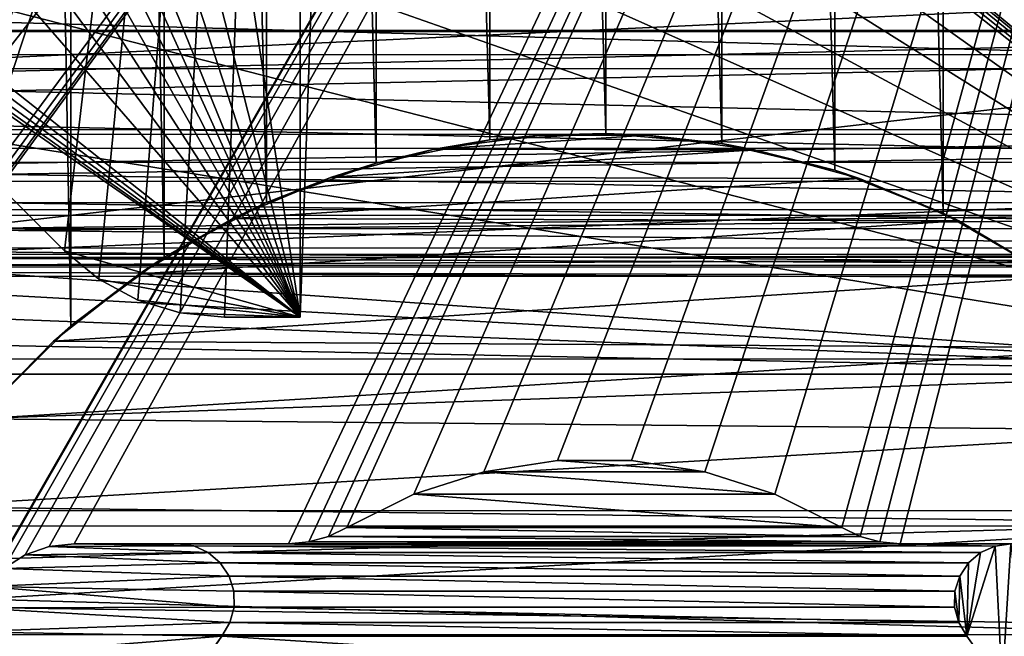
# Model space of a CAD drawing. Header units: metres. Extents: x -205 to 205, y -104 to 104.
# Tile 319 of 656: x -61.08 to -52.38, y -22.29 to -16.84. Entities that reach past the tile are written whole.
import ezdxf

# ---------------------------------------------------------------- set-up
doc = ezdxf.new("R2010")
doc.units = ezdxf.units.M
doc.layers.add('solid_01_2-CONSUMER_EHM_BOX_SW0001', color=7, linetype='CONTINUOUS')

msp = doc.modelspace()

# ---------------------------------------------------------------- linework, layer by layer
at = {"layer": 'solid_01_2-CONSUMER_EHM_BOX_SW0001'}
for points in [[(-200.010849, -74.958488), (-200.010773, 75.041512), (-0.010778, 75.04142)], [(-0.010849, -74.95858), (-200.010849, -74.958488), (-0.010778, 75.04142)], [(-43.000031, 37.541439, 75), (-62.041512, -19.42688, 75), (-62.692566, -21.952003, 75)], [(-43.000031, 37.541439, 75), (-62.692566, -21.952003, 75), (-43.000065, -37.458561, 75)], [(-43.000031, 37.541439, 75), (-61.647285, -16.835539, 75), (-62.041512, -19.42688, 75)], [(-61.36377, -20.264397, 1.5), (-60.631634, -19.542505, 1.5), (-61.348083, 20.32946, 1.5)], [(-60.631634, -19.542505, 1.5), (-60.611584, 19.608427, 1.5), (-61.348083, 20.32946, 1.5)], [(-60.631634, -19.542505, 1.5), (-59.806103, -18.935724, 1.5), (-60.611584, 19.608427, 1.5)], [(-59.806103, -18.935724, 1.5), (-59.78257, 19.003864, 1.5), (-60.611584, 19.608427, 1.5)], [(-52.025734, -19.059969, 1.5), (-52.013256, 19.151211, 1.5), (-52.899673, 18.637552, 1.5)], [(-59.806103, -18.935724, 1.5), (-58.900024, -18.451956, 1.5), (-59.78257, 19.003864, 1.5)], [(-58.900024, -18.451956, 1.5), (-58.874176, 18.523409, 1.5), (-59.78257, 19.003864, 1.5)], [(-52.917381, -18.546066, 1.5), (-52.899673, 18.637552, 1.5), (-53.854198, 18.256578, 1.5)], [(-52.917381, -18.546066, 1.5), (-52.025734, -19.059969, 1.5), (-52.899673, 18.637552, 1.5)], [(-58.900024, -18.451956, 1.5), (-57.931221, -18.103493, 1.5), (-58.874176, 18.523409, 1.5)], [(-57.931221, -18.103493, 1.5), (-57.904961, 18.179012, 1.5), (-58.874176, 18.523409, 1.5)], [(-53.876225, -18.166771, 1.5), (-53.854198, 18.256578, 1.5), (-54.850075, 18.017818, 1.5)], [(-53.876225, -18.166771, 1.5), (-52.917381, -18.546066, 1.5), (-53.854198, 18.256578, 1.5)], [(-57.931221, -18.103493, 1.5), (-56.92667, -17.898663, 1.5), (-57.904961, 18.179012, 1.5)], [(-56.92667, -17.898663, 1.5), (-56.900063, 17.978228, 1.5), (-57.904961, 18.179012, 1.5)], [(-56.92667, -17.898663, 1.5), (-55.899288, -17.840178, 1.5), (-56.900063, 17.978228, 1.5)], [(-55.899288, -17.840178, 1.5), (-55.872414, 17.923569, 1.5), (-56.900063, 17.978228, 1.5)], [(-54.875221, -17.930822, 1.5), (-54.850075, 18.017818, 1.5), (-55.872414, 17.923569, 1.5)], [(-54.875221, -17.930822, 1.5), (-53.876225, -18.166771, 1.5), (-54.850075, 18.017818, 1.5)], [(-55.899288, -17.840178, 1.5), (-54.875221, -17.930822, 1.5), (-55.872414, 17.923569, 1.5)], [(-61.502621, -22.033875, 63.099998), (-61.51395, -14.217742, 63.099998), (-47.099728, 3.032924, 63.099998)], [(-61.383518, -21.844326, 63.099998), (-61.502621, -22.033875, 63.099998), (-47.099728, 3.032924, 63.099998)], [(-61.225014, -21.685841, 63.099998), (-61.383518, -21.844326, 63.099998), (-47.099728, 3.032924, 63.099998)], [(-61.035446, -21.566769, 63.099998), (-61.225014, -21.685841, 63.099998), (-47.099728, 3.032924, 63.099998)], [(-60.82423, -21.492868, 63.099998), (-61.035446, -21.566769, 63.099998), (-47.099728, 3.032924, 63.099998)], [(-60.601593, -21.467787, 63.099998), (-60.82423, -21.492868, 63.099998), (-47.099728, 3.032924, 63.099998)], [(-58.705757, -21.467922, 63.099998), (-60.601593, -21.467787, 63.099998), (-47.099728, 3.032924, 63.099998)], [(-58.526367, -21.451712, 63.099998), (-58.705757, -21.467922, 63.099998), (-47.099728, 3.032924, 63.099998)], [(-58.352791, -21.403585, 63.099998), (-58.526367, -21.451712, 63.099998), (-47.099728, 3.032924, 63.099998)], [(-58.190666, -21.325102, 63.099998), (-58.352791, -21.403585, 63.099998), (-47.099728, 3.032924, 63.099998)], [(-57.598923, -21.030064, 63.099998), (-58.190666, -21.325102, 63.099998), (-47.099728, 3.032924, 63.099998)], [(-56.979477, -20.832218, 63.099998), (-57.598923, -21.030064, 63.099998), (-47.099728, 3.032924, 63.099998)], [(-56.32848, -20.731041, 63.099998), (-56.979477, -20.832218, 63.099998), (-47.099728, 3.032924, 63.099998)], [(-55.674599, -20.731089, 63.099998), (-56.32848, -20.731041, 63.099998), (-47.099728, 3.032924, 63.099998)], [(-55.023617, -20.832359, 63.099998), (-55.674599, -20.731089, 63.099998), (-47.099728, 3.032924, 63.099998)], [(-54.404202, -21.030293, 63.099998), (-55.023617, -20.832359, 63.099998), (-47.099728, 3.032924, 63.099998)], [(-53.812496, -21.325417, 63.099998), (-54.404202, -21.030293, 63.099998), (-47.099728, 3.032924, 63.099998)], [(-53.650383, -21.403923, 63.099998), (-53.812496, -21.325417, 63.099998), (-47.099728, 3.032924, 63.099998)], [(-53.476818, -21.452074, 63.099998), (-53.650383, -21.403923, 63.099998), (-47.099728, 3.032924, 63.099998)], [(-53.297428, -21.468311, 63.099998), (-53.476818, -21.452074, 63.099998), (-47.099728, 3.032924, 63.099998)], [(-48.101593, -21.468683, 63.099998), (-53.297428, -21.468311, 63.099998), (-47.099728, 3.032924, 63.099998)], [(-52.747406, -0.931569, 69.800003), (-52.746189, -0.966469, 68.300003), (-52.102146, -19.466537, 68.300003)], [(-52.747406, -0.931569, 69.800003), (-52.102146, -19.466537, 68.300003), (-52.102146, -19.466537, 69.800003)], [(-52.100155, -0.966538, 69.800003), (-52.747406, -0.931569, 69.800003), (-52.102146, -19.466537, 69.800003)], [(-63.508884, -16.058205, 71.699997), (-60.687866, -18.879829, 71.699997), (-58.600155, -0.965839, 71.699997)], [(-62.266602, -19.6961, 66.099998), (-48.601486, -19.968649, 66.099998), (-48.600121, -0.968648, 66.099998)], [(-62.11388, -19.447088, 66.099998), (-62.266602, -19.6961, 66.099998), (-48.600121, -0.968648, 66.099998)], [(-62.016598, -19.225304, 66.099998), (-62.11388, -19.447088, 66.099998), (-48.600121, -0.968648, 66.099998)], [(-62.016598, -19.225304, 66.099998), (-48.600121, -0.968648, 66.099998), (-61.964027, -19.032625, 66.099998)], [(-61.964027, -19.032625, 66.099998), (-48.600121, -0.968648, 66.099998), (-61.767502, -17.838045, 66.099998)], [(-61.767502, -17.838045, 66.099998), (-48.600121, -0.968648, 66.099998), (-61.626801, -16.635656, 66.099998)], [(-61.600658, -8.467714, 72), (-61.600121, -0.967714, 72), (-48.601486, -19.968649, 72)], [(-61.600121, -0.967714, 72), (-48.600121, -0.968648, 72), (-48.601486, -19.968649, 72)], [(-61.400963, -8.487901, 66.400002), (-61.400154, -0.965539, 66.400002), (-58.602146, -19.465839, 66.400002)], [(-61.400154, -0.965539, 66.400002), (-58.600155, -0.965839, 66.400002), (-58.602146, -19.465839, 66.400002)], [(-60.687866, -18.879829, 71.699997), (-60.38475, -19.128635, 71.699997), (-58.600155, -0.965839, 71.699997)], [(-60.38475, -19.128635, 71.699997), (-60.039066, -19.313437, 71.699997), (-58.600155, -0.965839, 71.699997)], [(-60.039066, -19.313437, 71.699997), (-59.663979, -19.42728, 71.699997), (-58.600155, -0.965839, 71.699997)], [(-59.663979, -19.42728, 71.699997), (-59.273716, -19.465767, 71.699997), (-58.600155, -0.965839, 71.699997)], [(-59.273716, -19.465767, 71.699997), (-58.602146, -19.465839, 71.699997), (-58.600155, -0.965839, 71.699997)], [(-58.602146, -19.465839, 68.300003), (-58.600155, -0.965839, 68.300003), (-57.954121, -0.965909, 68.300003)], [(-58.602146, -19.465839, 69.800003), (-57.954121, -0.965909, 69.800003), (-58.600155, -0.965839, 69.800003)], [(-58.600155, -0.965839, 66.400002), (-58.600155, -0.965839, 68.300003), (-58.602146, -19.465839, 68.300003)], [(-58.602146, -19.465839, 66.400002), (-58.600155, -0.965839, 66.400002), (-58.602146, -19.465839, 68.300003)], [(-58.602146, -19.465839, 71.699997), (-58.602146, -19.465839, 69.800003), (-58.600155, -0.965839, 69.800003)], [(-58.600155, -0.965839, 71.699997), (-58.602146, -19.465839, 71.699997), (-58.600155, -0.965839, 69.800003)], [(-58.602146, -19.465839, 69.800003), (-57.954121, -0.965909, 68.300003), (-57.954121, -0.965909, 69.800003)], [(-58.602146, -19.465839, 69.800003), (-58.602146, -19.465839, 68.300003), (-57.954121, -0.965909, 68.300003)], [(-52.100155, -0.966538, 68.300003), (-52.102146, -19.466537, 68.300003), (-52.746189, -0.966469, 68.300003)], [(-48.601486, -19.968649, 72), (-62.265823, -8.739235, 72), (-62.485283, -8.46765, 72)], [(-61.600658, -8.467714, 72), (-48.601486, -19.968649, 72), (-62.485283, -8.46765, 72)], [(-61.969093, -9.147712, 66.400002), (-61.400963, -8.487901, 66.400002), (-58.602146, -19.465839, 66.400002)], [(-48.601486, -19.968649, 72), (-62.113129, -8.988259, 72), (-62.265823, -8.739235, 72)], [(-48.601486, -19.968649, 72), (-62.015858, -9.210055, 72), (-62.113129, -8.988259, 72)], [(-61.969093, -9.147712, 66.400002), (-58.602146, -19.465839, 66.400002), (-62.483761, -9.917044, 66.400002)], [(-48.601486, -19.968649, 72), (-61.963333, -9.402755, 72), (-62.015858, -9.210055, 72)], [(-48.601486, -19.968649, 72), (-61.766979, -10.597362, 72), (-61.963333, -9.402755, 72)], [(-62.483761, -9.917044, 66.400002), (-58.602146, -19.465839, 66.400002), (-62.727322, -10.36017, 66.400002)], [(-62.727322, -10.36017, 66.400002), (-58.602146, -19.465839, 66.400002), (-62.962978, -10.853501, 66.400002)], [(-48.601486, -19.968649, 72), (-61.626453, -11.799767, 72), (-61.766979, -10.597362, 72)], [(-62.962978, -10.853501, 66.400002), (-58.602146, -19.465839, 66.400002), (-63.18972, -11.404628, 66.400002)], [(-63.18972, -11.404628, 66.400002), (-58.602146, -19.465839, 66.400002), (-63.405987, -12.021456, 66.400002)], [(-48.601486, -19.968649, 72), (-61.542049, -13.00741, 72), (-61.626453, -11.799767, 72)], [(-63.405987, -12.021456, 66.400002), (-58.602146, -19.465839, 66.400002), (-63.610451, -12.713287, 66.400002)], [(-63.610451, -12.713287, 66.400002), (-58.602146, -19.465839, 66.400002), (-63.801502, -13.487643, 66.400002)], [(-48.601486, -19.968649, 72), (-61.51395, -14.217721, 72), (-61.542049, -13.00741, 72)], [(-63.801701, -15.351067, 66.400002), (-63.801502, -13.487643, 66.400002), (-58.602146, -19.465839, 66.400002)], [(-48.601486, -19.968649, 72), (-61.542221, -15.428027, 72), (-61.51395, -14.217721, 72)], [(-63.78249, -15.546234, 66.400002), (-63.801701, -15.351067, 66.400002), (-58.602146, -19.465839, 66.400002)], [(-48.601486, -19.968649, 72), (-61.626801, -16.635658, 72), (-61.542221, -15.428027, 72)], [(-63.725613, -15.733755, 66.400002), (-63.78249, -15.546234, 66.400002), (-58.602146, -19.465839, 66.400002)], [(-63.63327, -15.906589, 66.400002), (-63.725613, -15.733755, 66.400002), (-58.602146, -19.465839, 66.400002)], [(-46.502598, -16.930592, 13.29346), (-84.502602, -16.925159, 13.293474), (-84.502441, -15.821505, 11.354096)], [(-46.502441, -15.826937, 11.354085), (-46.502598, -16.930592, 13.29346), (-84.502441, -15.821505, 11.354096)], [(-63.508884, -16.058205, 66.400002), (-63.63327, -15.906589, 66.400002), (-58.602146, -19.465839, 66.400002)], [(-46.50248, -16.090988, 32.527206), (-84.50248, -16.085531, 32.527237), (-84.502632, -17.140503, 30.560871)], [(-46.502632, -17.145954, 30.560848), (-46.50248, -16.090988, 32.527206), (-84.502632, -17.140503, 30.560871)], [(-60.687866, -18.879829, 66.400002), (-63.508884, -16.058205, 66.400002), (-58.602146, -19.465839, 66.400002)], [(-60.687866, -18.879829, 71.699997), (-63.508884, -16.058205, 66.400002), (-60.687866, -18.879829, 66.400002)], [(-63.508884, -16.058205, 71.699997), (-63.508884, -16.058205, 66.400002), (-60.687866, -18.879829, 71.699997)], [(-46.502647, -17.270412, 30.530209), (-84.502647, -17.264973, 30.530209), (-84.502495, -16.20669, 32.520519)], [(-46.502647, -17.270412, 30.530209), (-84.502495, -16.20669, 32.520519), (-46.502499, -16.21213, 32.520519)], [(-46.502537, -16.479105, 39.992821), (-84.502533, -16.473665, 39.992821), (-84.502792, -18.259661, 38.060158)], [(-46.502537, -16.479105, 39.992821), (-84.502792, -18.259661, 38.060158), (-46.502792, -18.265099, 38.060158)], [(-48.601486, -19.968649, 72), (-61.767498, -17.838043, 72), (-61.626801, -16.635658, 72)], [(-46.502602, -16.943045, 13.0955), (-84.503227, -21.306595, 10.87696), (-84.502602, -16.937605, 13.0955)], [(-46.503227, -21.312035, 10.87696), (-84.503227, -21.306595, 10.87696), (-46.502602, -16.943045, 13.0955)], [(-46.502602, -16.943045, 13.0955), (-84.502602, -16.937605, 13.0955), (-84.502731, -17.843412, 15.159945)], [(-46.502602, -16.943045, 13.0955), (-84.502731, -17.843412, 15.159945), (-46.502731, -17.848852, 15.159945)], [(-46.502724, -17.81031, 15.344557), (-84.502724, -17.804878, 15.344578), (-84.502602, -16.925159, 13.293474)], [(-46.502598, -16.930592, 13.29346), (-46.502724, -17.81031, 15.344557), (-84.502602, -16.925159, 13.293474)], [(-46.502632, -17.145954, 30.560848), (-84.502632, -17.140503, 30.560871), (-84.502747, -17.968704, 28.48876)], [(-46.50275, -17.974154, 28.488735), (-46.502632, -17.145954, 30.560848), (-84.502747, -17.968704, 28.48876)], [(-46.502766, -18.097933, 28.433659), (-84.502769, -18.092493, 28.433659), (-84.502647, -17.264973, 30.530209)], [(-46.502766, -18.097933, 28.433659), (-84.502647, -17.264973, 30.530209), (-46.502647, -17.270412, 30.530209)], [(-46.502731, -17.848852, 15.159945), (-84.502731, -17.843412, 15.159945), (-84.502823, -18.511051, 17.312933)], [(-46.502731, -17.848852, 15.159945), (-84.502823, -18.511051, 17.312933), (-46.502827, -18.516491, 17.312933)], [(-46.502819, -18.45483, 17.481266), (-84.502815, -18.449394, 17.481281), (-84.502724, -17.804878, 15.344578)], [(-46.502724, -17.81031, 15.344557), (-46.502819, -18.45483, 17.481266), (-84.502724, -17.804878, 15.344578)], [(-48.601486, -19.968649, 72), (-61.964024, -19.032621, 72), (-61.767498, -17.838043, 72)], [(-56.483089, -17.854965, 1.571667), (-55.899288, -17.840178, 1.5), (-56.92667, -17.898663, 1.5)], [(-56.483089, -17.854965, 1.571667), (-55.536579, -17.855206, 1.571667), (-55.899288, -17.840178, 1.5)], [(-55.536579, -17.855206, 1.571667), (-54.875221, -17.930822, 1.5), (-55.899288, -17.840178, 1.5)], [(-57.417362, -17.979498, 1.571667), (-56.92667, -17.898663, 1.5), (-57.931221, -18.103493, 1.5)], [(-57.417362, -17.979498, 1.571667), (-56.483089, -17.854965, 1.571667), (-56.92667, -17.898663, 1.5)], [(-57.417362, -17.979498, 1.571667), (-55.536579, -17.855206, 1.571667), (-56.483089, -17.854965, 1.571667)], [(-57.417362, -17.979498, 1.571667), (-54.585686, -17.98509, 1.571667), (-55.536579, -17.855206, 1.571667)], [(-55.536579, -17.855206, 1.571667), (-54.585686, -17.98509, 1.571667), (-54.875221, -17.930822, 1.5)], [(-54.585686, -17.98509, 1.571667), (-53.876225, -18.166771, 1.5), (-54.875221, -17.930822, 1.5)], [(-46.50275, -17.974154, 28.488735), (-84.502747, -17.968704, 28.48876), (-84.502831, -18.55974, 26.3368)], [(-46.502834, -18.565186, 26.336777), (-46.50275, -17.974154, 28.488735), (-84.502831, -18.55974, 26.3368)], [(-58.326939, -18.22657, 1.571667), (-57.417362, -17.979498, 1.571667), (-57.931221, -18.103493, 1.5)], [(-58.326939, -18.22657, 1.571667), (-54.585686, -17.98509, 1.571667), (-57.417362, -17.979498, 1.571667)], [(-58.326939, -18.22657, 1.571667), (-53.656578, -18.239468, 1.571667), (-54.585686, -17.98509, 1.571667)], [(-54.585686, -17.98509, 1.571667), (-53.656578, -18.239468, 1.571667), (-53.876225, -18.166771, 1.5)], [(-46.50285, -18.68434, 26.257097), (-84.502853, -18.6789, 26.257095), (-84.502769, -18.092493, 28.433659)], [(-46.50285, -18.68434, 26.257097), (-84.502769, -18.092493, 28.433659), (-46.502766, -18.097933, 28.433659)], [(-58.326939, -18.22657, 1.571667), (-57.931221, -18.103493, 1.5), (-58.900024, -18.451956, 1.5)], [(-53.656578, -18.239468, 1.571667), (-52.917381, -18.546066, 1.5), (-53.876225, -18.166771, 1.5)], [(-46.502792, -18.265099, 38.060158), (-84.502792, -18.259661, 38.060158), (-84.503014, -19.831629, 35.949921)], [(-46.502792, -18.265099, 38.060158), (-84.503014, -19.831629, 35.949921), (-46.503017, -19.837069, 35.949921)], [(-59.199467, -18.593412, 1.571667), (-58.326939, -18.22657, 1.571667), (-58.900024, -18.451956, 1.5)], [(-59.199467, -18.593412, 1.571667), (-53.656578, -18.239468, 1.571667), (-58.326939, -18.22657, 1.571667)], [(-59.199467, -18.593412, 1.571667), (-52.777298, -18.614542, 1.571667), (-53.656578, -18.239468, 1.571667)], [(-53.656578, -18.239468, 1.571667), (-52.777298, -18.614542, 1.571667), (-52.917381, -18.546066, 1.5)], [(-46.502876, -18.855989, 19.676331), (-84.502876, -18.850552, 19.676346), (-84.502815, -18.449394, 17.481281)], [(-46.502819, -18.45483, 17.481266), (-46.502876, -18.855989, 19.676331), (-84.502815, -18.449394, 17.481281)], [(-59.199467, -18.593412, 1.571667), (-58.900024, -18.451956, 1.5), (-59.806103, -18.935724, 1.5)], [(-46.502827, -18.516491, 17.312933), (-84.502823, -18.511051, 17.312933), (-84.502884, -18.932177, 19.527353)], [(-46.502827, -18.516491, 17.312933), (-84.502884, -18.932177, 19.527353), (-46.502888, -18.937616, 19.527353)], [(-52.777298, -18.614542, 1.571667), (-52.025734, -19.059969, 1.5), (-52.917381, -18.546066, 1.5)], [(-46.502834, -18.565186, 26.336777), (-84.502831, -18.55974, 26.3368), (-84.502884, -18.906115, 24.13203)], [(-46.502884, -18.911556, 24.132002), (-46.502834, -18.565186, 26.336777), (-84.502884, -18.906115, 24.13203)], [(-60.025822, -19.081476, 1.571667), (-59.199467, -18.593412, 1.571667), (-59.806103, -18.935724, 1.5)], [(-60.025822, -19.081476, 1.571667), (-52.777298, -18.614542, 1.571667), (-59.199467, -18.593412, 1.571667)], [(-60.025822, -19.081476, 1.571667), (-51.950073, -19.111132, 1.571667), (-52.777298, -18.614542, 1.571667)], [(-52.777298, -18.614542, 1.571667), (-51.950073, -19.111132, 1.571667), (-52.025734, -19.059969, 1.5)], [(-46.502899, -19.022137, 24.028015), (-84.502899, -19.016697, 24.028013), (-84.502853, -18.6789, 26.257095)], [(-46.502899, -19.022137, 24.028015), (-84.502853, -18.6789, 26.257095), (-46.50285, -18.68434, 26.257097)], [(-46.502895, -19.008875, 21.90246), (-84.502899, -19.003435, 21.902477), (-84.502876, -18.850552, 19.676346)], [(-46.502876, -18.855989, 19.676331), (-46.502895, -19.008875, 21.90246), (-84.502876, -18.850552, 19.676346)], [(-60.38475, -19.128635, 66.400002), (-60.687866, -18.879829, 66.400002), (-58.602146, -19.465839, 66.400002)], [(-60.687866, -18.879829, 71.699997), (-60.687866, -18.879829, 66.400002), (-60.38475, -19.128635, 66.400002)], [(-60.687866, -18.879829, 71.699997), (-60.38475, -19.128635, 66.400002), (-60.38475, -19.128635, 71.699997)], [(-46.502888, -18.937616, 19.527353), (-84.502884, -18.932177, 19.527353), (-84.502914, -19.101465, 21.775286)], [(-46.502888, -18.937616, 19.527353), (-84.502914, -19.101465, 21.775286), (-46.502911, -19.106905, 21.775286)], [(-46.502884, -18.911556, 24.132002), (-84.502884, -18.906115, 24.13203), (-84.502899, -19.003435, 21.902477)], [(-46.502895, -19.008875, 21.90246), (-46.502884, -18.911556, 24.132002), (-84.502899, -19.003435, 21.902477)], [(-60.025822, -19.081476, 1.571667), (-59.806103, -18.935724, 1.5), (-60.631634, -19.542505, 1.5)], [(-46.502911, -19.106905, 21.775286), (-84.502914, -19.101465, 21.775286), (-84.502899, -19.016697, 24.028013)], [(-46.502911, -19.106905, 21.775286), (-84.502899, -19.016697, 24.028013), (-46.502899, -19.022137, 24.028015)], [(-48.601486, -19.968649, 72), (-62.016582, -19.225334, 72), (-61.964024, -19.032621, 72)], [(-60.783871, -19.675879, 1.571667), (-60.025822, -19.081476, 1.571667), (-60.631634, -19.542505, 1.5)], [(-60.783871, -19.675879, 1.571667), (-51.950073, -19.111132, 1.571667), (-60.025822, -19.081476, 1.571667)], [(-60.783871, -19.675879, 1.571667), (-51.176598, -19.735468, 1.571667), (-51.950073, -19.111132, 1.571667)], [(-60.039066, -19.313437, 66.400002), (-60.38475, -19.128635, 66.400002), (-58.602146, -19.465839, 66.400002)], [(-60.38475, -19.128635, 71.699997), (-60.38475, -19.128635, 66.400002), (-60.039066, -19.313437, 66.400002)], [(-60.38475, -19.128635, 71.699997), (-60.039066, -19.313437, 66.400002), (-60.039066, -19.313437, 71.699997)], [(-48.601486, -19.968649, 72), (-62.113899, -19.44713, 72), (-62.016582, -19.225334, 72)], [(-59.663979, -19.42728, 66.400002), (-60.039066, -19.313437, 66.400002), (-58.602146, -19.465839, 66.400002)], [(-60.039066, -19.313437, 71.699997), (-60.039066, -19.313437, 66.400002), (-59.663979, -19.42728, 66.400002)], [(-60.039066, -19.313437, 71.699997), (-59.663979, -19.42728, 66.400002), (-59.663979, -19.42728, 71.699997)], [(-48.601486, -19.968649, 72), (-62.266632, -19.696127, 72), (-62.113899, -19.44713, 72)], [(-59.273716, -19.465767, 66.400002), (-59.663979, -19.42728, 66.400002), (-58.602146, -19.465839, 66.400002)], [(-59.663979, -19.42728, 71.699997), (-59.663979, -19.42728, 66.400002), (-59.273716, -19.465767, 66.400002)], [(-59.663979, -19.42728, 71.699997), (-59.273716, -19.465767, 66.400002), (-59.273716, -19.465767, 71.699997)], [(-59.273716, -19.465767, 66.400002), (-58.602146, -19.465839, 66.400002), (-58.602146, -19.465839, 68.300003)], [(-59.273716, -19.465767, 66.400002), (-58.602146, -19.465839, 68.300003), (-58.602146, -19.465839, 69.800003)], [(-59.273716, -19.465767, 66.400002), (-58.602146, -19.465839, 69.800003), (-58.602146, -19.465839, 71.699997)], [(-59.273716, -19.465767, 71.699997), (-59.273716, -19.465767, 66.400002), (-58.602146, -19.465839, 71.699997)], [(-60.783871, -19.675879, 1.571667), (-60.631634, -19.542505, 1.5), (-61.36377, -20.264397, 1.5)], [(-61.44923, -20.362255, 1.571667), (-60.783871, -19.675879, 1.571667), (-61.36377, -20.264397, 1.5)], [(-61.44923, -20.362255, 1.571667), (-51.176598, -19.735468, 1.571667), (-60.783871, -19.675879, 1.571667)], [(-62.266602, -19.6961, 66.099998), (-62.486111, -19.967651, 66.099998), (-48.601486, -19.968649, 66.099998)], [(-48.601486, -19.968649, 72), (-62.486107, -19.967651, 72), (-62.266632, -19.696127, 72)], [(-61.44923, -20.362255, 1.571667), (-50.486515, -20.467518, 1.571667), (-51.176598, -19.735468, 1.571667)], [(-46.503017, -19.837069, 35.949921), (-84.503014, -19.831629, 35.949921), (-84.503204, -21.1721, 33.685604)], [(-46.503017, -19.837069, 35.949921), (-84.503204, -21.1721, 33.685604), (-46.503208, -21.177538, 33.685608)], [(-62.486111, -19.967651, 66.099998), (-48.601486, -19.968649, 72), (-48.601486, -19.968649, 66.099998)], [(-62.486111, -19.967651, 66.099998), (-62.423801, -19.967655, 66.324867), (-48.601486, -19.968649, 72)], [(-62.423809, -19.967655, 71.775131), (-62.486107, -19.967651, 72), (-48.601486, -19.968649, 72)], [(-62.405849, -19.967657, 71.589394), (-62.423809, -19.967655, 71.775131), (-48.601486, -19.968649, 72)], [(-62.423801, -19.967655, 66.324867), (-62.405849, -19.967657, 66.510612), (-48.601486, -19.968649, 72)], [(-62.405849, -19.967657, 71.589394), (-48.601486, -19.968649, 72), (-62.405849, -19.967657, 66.510612)], [(-62.019527, -21.140499, 1.571667), (-50.486515, -20.467518, 1.571667), (-61.44923, -20.362255, 1.571667)], [(-62.019527, -21.140499, 1.571667), (-49.913807, -21.287085, 1.571667), (-50.486515, -20.467518, 1.571667)], [(-56.979477, -20.832218, 67), (-56.32848, -20.731041, 67), (-55.023617, -20.832359, 67)], [(-56.32848, -20.731041, 63.099998), (-56.32848, -20.731041, 67), (-56.979477, -20.832218, 67)], [(-56.32848, -20.731041, 63.099998), (-56.979477, -20.832218, 67), (-56.979477, -20.832218, 63.099998)], [(-56.32848, -20.731041, 67), (-55.674599, -20.731089, 67), (-55.023617, -20.832359, 67)], [(-55.674599, -20.731089, 63.099998), (-55.674599, -20.731089, 67), (-56.32848, -20.731041, 67)], [(-55.674599, -20.731089, 63.099998), (-56.32848, -20.731041, 67), (-56.32848, -20.731041, 63.099998)], [(-55.023617, -20.832359, 63.099998), (-55.023617, -20.832359, 67), (-55.674599, -20.731089, 67)], [(-55.023617, -20.832359, 63.099998), (-55.674599, -20.731089, 67), (-55.674599, -20.731089, 63.099998)], [(-57.598923, -21.030064, 67), (-56.979477, -20.832218, 67), (-54.404202, -21.030293, 67)], [(-56.979477, -20.832218, 63.099998), (-56.979477, -20.832218, 67), (-57.598923, -21.030064, 67)], [(-56.979477, -20.832218, 63.099998), (-57.598923, -21.030064, 67), (-57.598923, -21.030064, 63.099998)], [(-56.979477, -20.832218, 67), (-55.023617, -20.832359, 67), (-54.404202, -21.030293, 67)], [(-54.404202, -21.030293, 63.099998), (-54.404202, -21.030293, 67), (-55.023617, -20.832359, 67)], [(-54.404202, -21.030293, 63.099998), (-55.023617, -20.832359, 67), (-55.023617, -20.832359, 63.099998)], [(-58.190666, -21.325102, 67), (-57.598923, -21.030064, 67), (-53.812496, -21.325417, 67)], [(-57.598923, -21.030064, 63.099998), (-57.598923, -21.030064, 67), (-58.190666, -21.325102, 67)], [(-57.598923, -21.030064, 63.099998), (-58.190666, -21.325102, 67), (-58.190666, -21.325102, 63.099998)], [(-57.598923, -21.030064, 67), (-54.404202, -21.030293, 67), (-53.812496, -21.325417, 67)], [(-53.812496, -21.325417, 63.099998), (-53.812496, -21.325417, 67), (-54.404202, -21.030293, 67)], [(-53.812496, -21.325417, 63.099998), (-54.404202, -21.030293, 67), (-54.404202, -21.030293, 63.099998)], [(-62.490791, -22.015696, 1.571667), (-49.913807, -21.287085, 1.571667), (-62.019527, -21.140499, 1.571667)], [(-46.503208, -21.177538, 33.685608), (-84.503204, -21.1721, 33.685604), (-84.503365, -22.26609, 31.292589)], [(-46.503208, -21.177538, 33.685608), (-84.503365, -22.26609, 31.292589), (-46.503365, -22.27153, 31.292591)], [(-46.50338, -22.377836, 13.282969), (-84.50338, -22.372396, 13.28297), (-84.503227, -21.306595, 10.87696)], [(-46.50338, -22.377836, 13.282969), (-84.503227, -21.306595, 10.87696), (-46.503227, -21.312035, 10.87696)], [(-62.490791, -22.015696, 1.571667), (-49.447151, -22.200897, 1.571667), (-49.913807, -21.287085, 1.571667)], [(-53.650383, -21.403923, 67), (-58.352791, -21.403585, 67), (-58.190666, -21.325102, 67)], [(-58.190666, -21.325102, 63.099998), (-58.190666, -21.325102, 67), (-58.352791, -21.403585, 67)], [(-58.190666, -21.325102, 63.099998), (-58.352791, -21.403585, 67), (-58.352791, -21.403585, 63.099998)], [(-53.650383, -21.403923, 67), (-58.190666, -21.325102, 67), (-53.812496, -21.325417, 67)], [(-53.650383, -21.403923, 63.099998), (-53.650383, -21.403923, 67), (-53.812496, -21.325417, 67)], [(-53.650383, -21.403923, 63.099998), (-53.812496, -21.325417, 67), (-53.812496, -21.325417, 63.099998)], [(-53.476818, -21.452074, 67), (-58.526367, -21.451712, 67), (-58.352791, -21.403585, 67)], [(-58.352791, -21.403585, 63.099998), (-58.352791, -21.403585, 67), (-58.526367, -21.451712, 67)], [(-58.352791, -21.403585, 63.099998), (-58.526367, -21.451712, 67), (-58.526367, -21.451712, 63.099998)], [(-53.650383, -21.403923, 67), (-53.476818, -21.452074, 67), (-58.352791, -21.403585, 67)], [(-53.476818, -21.452074, 63.099998), (-53.476818, -21.452074, 67), (-53.650383, -21.403923, 67)], [(-53.476818, -21.452074, 63.099998), (-53.650383, -21.403923, 67), (-53.650383, -21.403923, 63.099998)], [(-61.035446, -21.566769, 72), (-61.035446, -21.566769, 63.099998), (-60.82423, -21.492868, 63.099998)], [(-61.035446, -21.566769, 72), (-60.82423, -21.492868, 63.099998), (-60.824234, -21.492868, 72)], [(-59.417236, -21.545195, 72), (-61.035446, -21.566769, 72), (-60.824234, -21.492868, 72)], [(-60.824234, -21.492868, 72), (-60.82423, -21.492868, 63.099998), (-60.601593, -21.467787, 63.099998)], [(-60.824234, -21.492868, 72), (-60.601593, -21.467787, 63.099998), (-60.601593, -21.467787, 72)], [(-59.5452, -21.487606, 72), (-60.824234, -21.492868, 72), (-60.601593, -21.467787, 72)], [(-59.5452, -21.487606, 72), (-59.417236, -21.545195, 72), (-60.824234, -21.492868, 72)], [(-60.601593, -21.467787, 63.099998), (-58.705757, -21.467922, 67), (-59.684322, -21.467852, 67)], [(-58.705757, -21.467922, 63.099998), (-58.705757, -21.467922, 67), (-60.601593, -21.467787, 63.099998)], [(-59.684322, -21.467852, 72), (-60.601593, -21.467787, 63.099998), (-59.684322, -21.467852, 67)], [(-59.684322, -21.467852, 72), (-60.601593, -21.467787, 72), (-60.601593, -21.467787, 63.099998)], [(-59.5452, -21.487606, 72), (-60.601593, -21.467787, 72), (-59.684322, -21.467852, 72)], [(-52.457989, -21.488113, 67), (-59.684322, -21.467852, 67), (-58.705757, -21.467922, 67)], [(-52.457989, -21.488113, 67), (-59.5452, -21.487606, 67), (-59.684322, -21.467852, 67)], [(-59.684322, -21.467852, 72), (-59.684322, -21.467852, 67), (-59.5452, -21.487606, 67)], [(-59.5452, -21.487606, 72), (-59.684322, -21.467852, 72), (-59.5452, -21.487606, 67)], [(-52.58596, -21.545685, 67), (-59.417236, -21.545195, 67), (-59.5452, -21.487606, 67)], [(-59.5452, -21.487606, 72), (-59.5452, -21.487606, 67), (-59.417236, -21.545195, 67)], [(-52.457989, -21.488113, 67), (-52.58596, -21.545685, 67), (-59.5452, -21.487606, 67)], [(-59.5452, -21.487606, 72), (-59.417236, -21.545195, 67), (-59.417236, -21.545195, 72)], [(-53.297428, -21.468311, 67), (-58.705757, -21.467922, 67), (-58.526367, -21.451712, 67)], [(-58.526367, -21.451712, 63.099998), (-58.526367, -21.451712, 67), (-58.705757, -21.467922, 67)], [(-58.526367, -21.451712, 63.099998), (-58.705757, -21.467922, 67), (-58.705757, -21.467922, 63.099998)], [(-53.297428, -21.468311, 67), (-52.457989, -21.488113, 67), (-58.705757, -21.467922, 67)], [(-53.476818, -21.452074, 67), (-53.297428, -21.468311, 67), (-58.526367, -21.451712, 67)], [(-53.297428, -21.468311, 63.099998), (-53.297428, -21.468311, 67), (-53.476818, -21.452074, 67)], [(-53.297428, -21.468311, 63.099998), (-53.476818, -21.452074, 67), (-53.476818, -21.452074, 63.099998)], [(-53.297428, -21.468311, 67), (-52.318863, -21.468382, 67), (-52.457989, -21.488113, 67)], [(-53.297428, -21.468311, 63.099998), (-52.318863, -21.468382, 67), (-53.297428, -21.468311, 67)], [(-48.101593, -21.468683, 69.5), (-52.318863, -21.468382, 67), (-53.297428, -21.468311, 63.099998)], [(-48.101593, -21.468683, 69.5), (-53.297428, -21.468311, 63.099998), (-48.101593, -21.468683, 63.099998)], [(-52.457989, -21.488113, 72), (-52.394142, -22.721577, 72), (-52.706577, -22.284143, 72)], [(-52.58596, -21.545685, 72), (-52.457989, -21.488113, 72), (-52.706577, -22.284143, 72)], [(-52.58596, -21.545685, 72), (-52.58596, -21.545685, 67), (-52.457989, -21.488113, 67)], [(-52.58596, -21.545685, 72), (-52.457989, -21.488113, 67), (-52.457989, -21.488113, 72)], [(-52.457989, -21.488113, 72), (-52.457989, -21.488113, 67), (-52.318863, -21.468382, 67)], [(-52.457989, -21.488113, 72), (-52.318863, -21.468382, 67), (-52.318863, -21.468382, 72)], [(-52.457989, -21.488113, 72), (-52.318863, -21.468382, 72), (-52.394142, -22.721577, 72)], [(-52.394142, -22.721577, 72), (-52.318863, -21.468382, 72), (-52.139492, -23.194788, 72)], [(-61.225014, -21.685843, 72), (-61.225014, -21.685841, 63.099998), (-61.035446, -21.566769, 63.099998)], [(-61.225014, -21.685843, 72), (-61.035446, -21.566769, 63.099998), (-61.035446, -21.566769, 72)], [(-59.31028, -21.636101, 72), (-61.225014, -21.685843, 72), (-61.035446, -21.566769, 72)], [(-59.417236, -21.545195, 72), (-59.31028, -21.636101, 72), (-61.035446, -21.566769, 72)], [(-52.692928, -21.636576, 67), (-59.31028, -21.636101, 67), (-59.417236, -21.545195, 67)], [(-59.417236, -21.545195, 72), (-59.417236, -21.545195, 67), (-59.31028, -21.636101, 67)], [(-52.58596, -21.545685, 67), (-52.692928, -21.636576, 67), (-59.417236, -21.545195, 67)], [(-59.417236, -21.545195, 72), (-59.31028, -21.636101, 67), (-59.31028, -21.636101, 72)], [(-52.692928, -21.636576, 72), (-52.58596, -21.545685, 72), (-52.706577, -22.284143, 72)], [(-52.692928, -21.636576, 72), (-52.692928, -21.636576, 67), (-52.58596, -21.545685, 67)], [(-52.692928, -21.636576, 72), (-52.58596, -21.545685, 67), (-52.58596, -21.545685, 72)], [(-59.31028, -21.636101, 72), (-59.232735, -21.753284, 72), (-61.225014, -21.685843, 72)], [(-52.770493, -21.753748, 67), (-59.232735, -21.753283, 67), (-59.31028, -21.636101, 67)], [(-59.31028, -21.636101, 72), (-59.31028, -21.636101, 67), (-59.232735, -21.753283, 67)], [(-52.692928, -21.636576, 67), (-52.770493, -21.753748, 67), (-59.31028, -21.636101, 67)], [(-59.31028, -21.636101, 72), (-59.232735, -21.753283, 67), (-59.232735, -21.753284, 72)], [(-52.770493, -21.753748, 72), (-52.770493, -21.753748, 67), (-52.692928, -21.636576, 67)], [(-52.770493, -21.753748, 72), (-52.692928, -21.636576, 67), (-52.692928, -21.636576, 72)], [(-52.770493, -21.753748, 72), (-52.692928, -21.636576, 72), (-52.706577, -22.284143, 72)], [(-59.232735, -21.753284, 72), (-61.383518, -21.844326, 72), (-61.225014, -21.685843, 72)], [(-59.232735, -21.753284, 72), (-59.190876, -21.887423, 72), (-61.383518, -21.844326, 72)], [(-52.81237, -21.88788, 67), (-59.190876, -21.887423, 67), (-59.232735, -21.753283, 67)], [(-59.232735, -21.753284, 72), (-59.232735, -21.753283, 67), (-59.190876, -21.887423, 67)], [(-52.770493, -21.753748, 67), (-52.81237, -21.88788, 67), (-59.232735, -21.753283, 67)], [(-59.232735, -21.753284, 72), (-59.190876, -21.887423, 67), (-59.190876, -21.887423, 72)], [(-52.81237, -21.88788, 72), (-52.81237, -21.88788, 67), (-52.770493, -21.753748, 67)], [(-52.81237, -21.88788, 72), (-52.770493, -21.753748, 67), (-52.770493, -21.753748, 72)], [(-52.779129, -22.163805, 72), (-52.81237, -21.88788, 72), (-52.770493, -21.753748, 72)], [(-52.779129, -22.163805, 72), (-52.770493, -21.753748, 72), (-52.706577, -22.284143, 72)], [(-59.187965, -22.027761, 72), (-61.502621, -22.033875, 72), (-61.383518, -21.844326, 72)], [(-59.190876, -21.887423, 72), (-59.187965, -22.027761, 72), (-61.383518, -21.844326, 72)], [(-52.8153, -22.028219, 67), (-59.187965, -22.027761, 67), (-59.190876, -21.887423, 67)], [(-59.190876, -21.887423, 72), (-59.190876, -21.887423, 67), (-59.187965, -22.027761, 67)], [(-52.81237, -21.88788, 67), (-52.8153, -22.028219, 67), (-59.190876, -21.887423, 67)], [(-59.190876, -21.887423, 72), (-59.187965, -22.027761, 67), (-59.187965, -22.027761, 72)], [(-52.8153, -22.028219, 72), (-52.8153, -22.028219, 67), (-52.81237, -21.88788, 67)], [(-52.8153, -22.028219, 72), (-52.81237, -21.88788, 67), (-52.81237, -21.88788, 72)], [(-52.779129, -22.163805, 72), (-52.8153, -22.028219, 72), (-52.81237, -21.88788, 72)], [(-43.000065, -37.458561, 75), (-62.692566, -21.952003, 75), (-63.601807, -24.424149, 75)], [(-62.843452, -22.957897, 1.571667), (-49.447151, -22.200897, 1.571667), (-62.490791, -22.015696, 1.571667)], [(-59.187965, -22.027761, 72), (-59.224155, -22.163342, 72), (-61.502621, -22.033875, 72)], [(-52.779129, -22.163805, 67), (-59.224155, -22.163342, 67), (-59.187965, -22.027761, 67)], [(-59.187965, -22.027761, 72), (-59.187965, -22.027761, 67), (-59.224155, -22.163342, 67)], [(-59.187965, -22.027761, 72), (-59.224155, -22.163342, 67), (-59.224155, -22.163342, 72)], [(-52.8153, -22.028219, 67), (-52.779129, -22.163805, 67), (-59.187965, -22.027761, 67)], [(-52.779129, -22.163805, 72), (-52.779129, -22.163805, 67), (-52.8153, -22.028219, 67)], [(-52.779129, -22.163805, 72), (-52.8153, -22.028219, 67), (-52.8153, -22.028219, 72)], [(-59.224155, -22.163342, 72), (-61.57655, -22.245079, 72), (-61.502621, -22.033875, 72)], [(-62.843452, -22.957897, 1.571667), (-46.465939, -22.466154, 1.571667), (-49.447151, -22.200897, 1.571667)], [(-59.224155, -22.163342, 72), (-59.296726, -22.283669, 72), (-61.57655, -22.245079, 72)], [(-52.706577, -22.284143, 67), (-59.296726, -22.283669, 67), (-59.224155, -22.163342, 67)], [(-59.224155, -22.163342, 72), (-59.224155, -22.163342, 67), (-59.296726, -22.283669, 67)], [(-59.224155, -22.163342, 72), (-59.296726, -22.283669, 67), (-59.296726, -22.283669, 72)], [(-52.779129, -22.163805, 67), (-52.706577, -22.284143, 67), (-59.224155, -22.163342, 67)], [(-52.706577, -22.284143, 72), (-52.706577, -22.284143, 67), (-52.779129, -22.163805, 67)], [(-52.779129, -22.163805, 72), (-52.706577, -22.284143, 72), (-52.779129, -22.163805, 67)], [(-46.503365, -22.27153, 31.292591), (-84.503365, -22.26609, 31.292589), (-84.503487, -23.101463, 28.797497)], [(-46.503365, -22.27153, 31.292591), (-84.503487, -23.101463, 28.797497), (-46.503483, -23.106903, 28.797499)], [(-61.601665, -22.467714, 72), (-61.57655, -22.245079, 72), (-59.296726, -22.283669, 72)], [(-61.601665, -22.467714, 72), (-59.296726, -22.283669, 72), (-59.609226, -22.721058, 72)], [(-52.394142, -22.721577, 67), (-59.684589, -22.848186, 67), (-59.296726, -22.283669, 67)], [(-59.296726, -22.283669, 72), (-59.296726, -22.283669, 67), (-59.684589, -22.848186, 67)], [(-59.609226, -22.721058, 72), (-59.296726, -22.283669, 72), (-59.684589, -22.848186, 67)], [(-52.706577, -22.284143, 67), (-52.394142, -22.721577, 67), (-59.296726, -22.283669, 67)], [(-52.394142, -22.721577, 72), (-52.394142, -22.721577, 67), (-52.706577, -22.284143, 67)], [(-52.394142, -22.721577, 72), (-52.706577, -22.284143, 67), (-52.706577, -22.284143, 72)]]:
    msp.add_3dface(points, dxfattribs=at)

doc.saveas('drawing.dxf')
